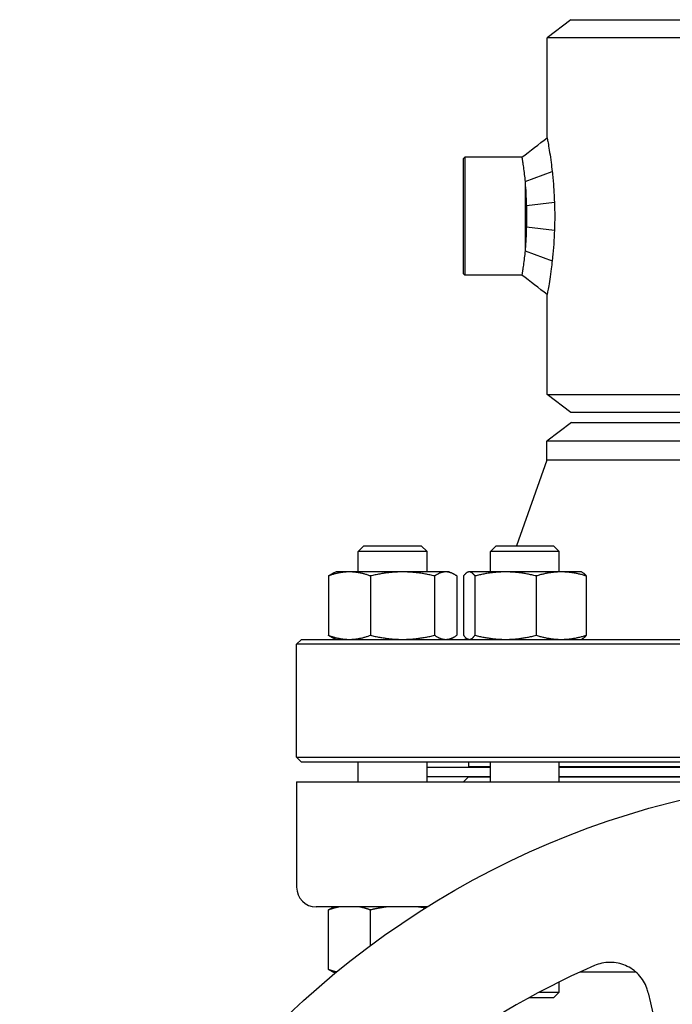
# Model space of a CAD drawing. Header units: inches. Extents: x 18 to 846, y -44 to 561.
# Tile 578 of 642: x 424.15 to 432.46, y 435.9 to 448.43. Entities that reach past the tile are written whole.
import ezdxf

# ---------------------------------------------------------------- set-up
doc = ezdxf.new("R2010")
doc.units = ezdxf.units.IN
doc.header["$LTSCALE"] = 24
doc.header["$MEASUREMENT"] = 0
doc.layers.add('Visible (ANSI)', color=7, linetype='Continuous', lineweight=30)

msp = doc.modelspace()

# ---------------------------------------------------------------- linework, layer by layer
at = {"layer": 'Visible (ANSI)'}
for p, q in [((431.16793, 448.4263), (430.86593, 448.19457)), ((431.16793, 448.4263), (439.18893, 448.4263)), ((439.49093, 448.19457), (430.86593, 448.19457)), ((430.86593, 446.92343), (430.86593, 448.19457)), ((429.80343, 446.66068), (429.81905, 446.6763)), ((429.80343, 445.19193), (429.80343, 446.66068)), ((429.81905, 446.6763), (429.81905, 445.1763)), ((430.54468, 446.6763), (429.81905, 446.6763)), ((430.58468, 446.36613), (430.93003, 446.49355)), ((430.58468, 446.36613), (430.58468, 445.48647)), ((430.60109, 446.06264), (430.95819, 446.10398)), ((430.60109, 445.78997), (430.95819, 445.74862)), ((430.58468, 445.48647), (430.93003, 445.35906)), ((429.80343, 445.19193), (429.81905, 445.1763)), ((430.54468, 445.1763), (429.81905, 445.1763)), ((430.86593, 443.65804), (430.86593, 444.92917)), ((430.86593, 443.65804), (439.49093, 443.65804)), ((431.16793, 443.4263), (430.86593, 443.65804)), ((439.18893, 443.4263), (431.16793, 443.4263)), ((431.17593, 443.3013), (430.86343, 443.06151)), ((431.17593, 443.3013), (439.18093, 443.3013)), ((439.49343, 443.06151), (430.86343, 443.06151)), ((430.86343, 442.8213), (430.86343, 443.06151)), ((430.86343, 442.8213), (430.47619, 441.7313)), ((439.49343, 442.8213), (430.86343, 442.8213)), ((428.53533, 441.7313), (428.46241, 441.65839)), ((429.33741, 441.65839), (428.46241, 441.65839)), ((428.46241, 441.4003), (428.46241, 441.65839)), ((428.53533, 441.7313), (429.26449, 441.7313)), ((429.26449, 441.7313), (429.33741, 441.65839)), ((429.33741, 441.4003), (429.33741, 441.65839)), ((430.21765, 441.7313), (430.14473, 441.65839)), ((431.01973, 441.65839), (430.14473, 441.65839)), ((430.14473, 441.4003), (430.14473, 441.65839)), ((430.21765, 441.7313), (430.94682, 441.7313)), ((430.94682, 441.7313), (431.01973, 441.65839)), ((431.01973, 441.4003), (431.01973, 441.65839)), ((428.18091, 441.4003), (428.13512, 441.37895)), ((428.34972, 441.4003), (428.18091, 441.4003)), ((429.02567, 441.4003), (428.34972, 441.4003)), ((429.57587, 441.4003), (429.02567, 441.4003)), ((429.61891, 441.4003), (429.57587, 441.4003)), ((429.61891, 441.4003), (429.6647, 441.37895)), ((429.86323, 441.4003), (429.85198, 441.39505)), ((429.87432, 441.4003), (429.86323, 441.4003)), ((430.33719, 441.4003), (429.87432, 441.4003)), ((431.04511, 441.4003), (430.33719, 441.4003)), ((431.30123, 441.4003), (431.04511, 441.4003)), ((431.30123, 441.4003), (431.31249, 441.39505)), ((428.08248, 441.34844), (428.08248, 440.59317)), ((428.61696, 441.34844), (428.61696, 440.59317)), ((429.43439, 441.34844), (429.43439, 440.59317)), ((429.71734, 441.34844), (429.71734, 440.59317)), ((429.80171, 441.34844), (429.80171, 440.59317)), ((429.94693, 441.34844), (429.94693, 440.59317)), ((430.72745, 441.34844), (430.72745, 440.59317)), ((431.36276, 441.34844), (431.36276, 440.59317)), ((427.74093, 440.5413), (427.67843, 440.4788)), ((427.74093, 440.5413), (442.61593, 440.5413)), ((428.18091, 440.5413), (428.13512, 440.56265)), ((429.61891, 440.5413), (429.6647, 440.56265)), ((429.86323, 440.5413), (429.85198, 440.54655)), ((431.30123, 440.5413), (431.31249, 440.54655)), ((427.67843, 439.0438), (427.67843, 440.4788)), ((442.67843, 440.4788), (427.67843, 440.4788)), ((427.67843, 439.0438), (442.67843, 439.0438)), ((427.74093, 438.9813), (427.67843, 439.0438)), ((442.61593, 438.9813), (427.74093, 438.9813)), ((428.46241, 438.7283), (428.46241, 438.9813)), ((429.33741, 438.7283), (429.33741, 438.9813)), ((429.86843, 438.9213), (429.86843, 438.9813)), ((430.14473, 438.7283), (430.14473, 438.9813)), ((431.01973, 438.7283), (431.01973, 438.9813)), ((429.33741, 438.9163), (430.14473, 438.9163)), ((430.14473, 438.9213), (429.86843, 438.9213)), ((429.98843, 438.9213), (429.98843, 438.9163)), ((433.05861, 438.9213), (431.01973, 438.9213)), ((431.01973, 438.9163), (433.05861, 438.9163)), ((429.33741, 438.7963), (430.14473, 438.7963)), ((429.86343, 438.7913), (429.80043, 438.7283)), ((429.86343, 438.7913), (430.14473, 438.7913)), ((429.98843, 438.7963), (429.98843, 438.7913)), ((431.01973, 438.7963), (433.05861, 438.7963)), ((431.01973, 438.7913), (433.05861, 438.7913)), ((427.67843, 438.7283), (433.8323, 438.7283)), ((427.67843, 438.7283), (427.67843, 437.3873)), ((429.33933, 437.1373), (427.92843, 437.1373)), ((428.15303, 437.1373), (428.13512, 437.12895)), ((428.08248, 436.34317), (428.08248, 437.09844)), ((428.61696, 436.64533), (428.61696, 437.09844)), ((428.17023, 436.29628), (428.13512, 436.31265)), ((431.2855, 436.3103), (431.9924, 436.3103)), ((431.01973, 436.05422), (431.01973, 436.18383)), ((430.94682, 435.9813), (430.63367, 435.9813)), ((430.7677, 436.05422), (431.01973, 436.05422)), ((430.94682, 435.9813), (431.01973, 436.05422))]:
    msp.add_line(p, q, dxfattribs=at)
msp.add_circle((435.17843, 427.7873), 11.0235, dxfattribs=at)
for centre, radius, start, end in [((429.78869, 440.9163), 0.375, 270, 279.684596), ((427.92843, 437.3873), 0.25, 180, 270), ((435.17843, 427.7873), 9.36997, 113.331348, 174.668652)]:
    msp.add_arc(centre, radius, start, end, dxfattribs=at)
for points in [[(430.54468, 446.6763), (430.65178, 446.75866), (430.75884, 446.84107), (430.86593, 446.92343)], [(430.86593, 444.92917), (430.75884, 445.01154), (430.65178, 445.09394), (430.54468, 445.1763)]]:
    msp.add_open_spline(points, degree=3, dxfattribs=at)
for points, knots in [([(430.86593, 446.92343), (430.86593, 446.92343), (430.86724, 446.91653), (430.87246, 446.88818), (430.87636, 446.86674), (430.886, 446.81101), (430.89172, 446.77667), (430.90381, 446.69855), (430.91015, 446.65477), (430.9208, 446.57343), (430.92552, 446.53475), (430.93003, 446.49355)], [3.64625854, 3.64625854, 3.64625854, 3.64625854, 4.10750671, 4.10750671, 4.56875488, 4.56875488, 5.03000306, 5.03000306, 5.49125123, 5.49125123, 5.8479589, 5.8479589, 5.8479589, 5.8479589]), ([(430.54468, 446.6763), (430.54468, 446.6763), (430.54542, 446.67178), (430.54845, 446.65276), (430.55073, 446.63826), (430.55646, 446.59997), (430.55992, 446.57614), (430.56734, 446.52109), (430.5713, 446.48988), (430.57829, 446.42922), (430.58154, 446.39888), (430.58468, 446.36613)], [8.62738484, 8.62738484, 8.62738484, 8.62738484, 8.98685495, 8.98685495, 9.34632505, 9.34632505, 9.70579515, 9.70579515, 10.06526526, 10.06526526, 10.36166118, 10.36166118, 10.36166118, 10.36166118]), ([(430.93003, 446.49355), (430.93122, 446.48273), (430.93239, 446.47174), (430.93908, 446.40695), (430.94417, 446.34956), (430.95257, 446.23085), (430.95587, 446.16946), (430.95809, 446.10673), (430.95814, 446.10536), (430.95819, 446.10398)], [5.8479589, 5.8479589, 5.8479589, 5.8479589, 5.94156769, 5.94156769, 6.39188416, 6.39188416, 6.84220062, 6.84220062, 6.85226105, 6.85226105, 6.85226105, 6.85226105]), ([(430.58468, 446.36613), (430.58502, 446.36204), (430.58535, 446.35791), (430.5891, 446.31107), (430.59225, 446.26528), (430.59744, 446.17042), (430.59949, 446.12129), (430.60093, 446.06896), (430.60101, 446.0658), (430.60109, 446.06264)], [4.716153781, 4.716153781, 4.716153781, 4.716153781, 4.751325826, 4.751325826, 5.112791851, 5.112791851, 5.474257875, 5.474257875, 5.497479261, 5.497479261, 5.497479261, 5.497479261]), ([(430.60109, 446.06264), (430.60227, 446.01663), (430.60284, 445.97069), (430.60284, 445.88195), (430.60227, 445.836), (430.60109, 445.78997)], [5.497479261, 5.497479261, 5.497479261, 5.497479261, 5.8357239, 5.8357239, 6.173679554, 6.173679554, 6.173679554, 6.173679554]), ([(430.95819, 446.10398), (430.95823, 446.10289), (430.95828, 446.10179), (430.96074, 446.04218), (430.96193, 445.9833), (430.96193, 445.9263), (430.96193, 445.86931), (430.96074, 445.81043), (430.95828, 445.75082), (430.95823, 445.74972), (430.95819, 445.74862)], [-0.442439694, -0.442439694, -0.442439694, -0.442439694, -0.434289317, -0.434289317, 0, 0, 0, 0.434289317, 0.434289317, 0.442439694, 0.442439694, 0.442439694, 0.442439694]), ([(430.60109, 445.78997), (430.60103, 445.78775), (430.60098, 445.78553), (430.59962, 445.73506), (430.59765, 445.68679), (430.59263, 445.59348), (430.58958, 445.54838), (430.58575, 445.49957), (430.58521, 445.49298), (430.58468, 445.48647)], [6.173679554, 6.173679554, 6.173679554, 6.173679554, 6.189953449, 6.189953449, 6.544182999, 6.544182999, 6.898412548, 6.898412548, 6.954395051, 6.954395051, 6.954395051, 6.954395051]), ([(430.95819, 445.74862), (430.95612, 445.68894), (430.95298, 445.62917), (430.94498, 445.51321), (430.94011, 445.45696), (430.93323, 445.38887), (430.93164, 445.3738), (430.93003, 445.35906)], [-6.85385588, -6.85385588, -6.85385588, -6.85385588, -6.41667942, -6.41667942, -5.97821514, -5.97821514, -5.85033552, -5.85033552, -5.85033552, -5.85033552]), ([(430.58468, 445.48647), (430.58154, 445.45373), (430.57829, 445.42339), (430.5713, 445.36272), (430.56734, 445.33151), (430.55992, 445.27647), (430.55646, 445.25264), (430.55073, 445.21434), (430.54845, 445.19985), (430.54542, 445.18082), (430.54468, 445.1763), (430.54468, 445.1763)], [1.14151861, 1.14151861, 1.14151861, 1.14151861, 1.43791453, 1.43791453, 1.79738463, 1.79738463, 2.15685474, 2.15685474, 2.51632484, 2.51632484, 2.87579495, 2.87579495, 2.87579495, 2.87579495]), ([(430.93003, 445.35906), (430.92611, 445.32327), (430.92205, 445.28944), (430.91188, 445.21022), (430.90535, 445.16453), (430.89286, 445.08292), (430.88691, 445.04701), (430.87687, 444.98867), (430.87278, 444.96619), (430.86731, 444.93644), (430.86593, 444.92917), (430.86593, 444.92917)], [-5.85033552, -5.85033552, -5.85033552, -5.85033552, -5.53975087, -5.53975087, -5.06637779, -5.06637779, -4.5930047, -4.5930047, -4.11963162, -4.11963162, -3.64625854, -3.64625854, -3.64625854, -3.64625854]), ([(432.15268, 436.04445), (432.14789, 436.0649), (432.142, 436.0848), (432.13504, 436.10381), (432.11266, 436.16498), (432.07616, 436.22543), (431.98133, 436.32569), (431.92299, 436.3655), (431.80331, 436.417), (431.73431, 436.432), (431.5963, 436.43195), (431.5273, 436.4169), (431.46747, 436.39109)], [-0.15432833, -0.15432833, -0.15432833, -0.15432833, 0, 0, 0, 0.49667824, 0.49667824, 0.99335647, 0.99335647, 1.48984062, 1.48984062, 1.98632476, 1.98632476, 1.98632476, 1.98632476])]:
    msp.add_open_spline(points, degree=3, knots=knots, dxfattribs=at)
for points, weights in [([(428.34972, 441.4003), (428.22569, 441.4003), (428.08248, 441.34844)], [1, 1.0379548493, 1]), ([(428.08248, 441.34844), (428.10988, 441.36718), (428.13512, 441.37895)], [1, 1.01339325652, 1.01733426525]), ([(428.61696, 441.34844), (428.47375, 441.4003), (428.34972, 441.4003)], [1, 1.0379548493, 1]), ([(429.02567, 441.4003), (428.83599, 441.4003), (428.61696, 441.34844)], [1, 1.0379548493, 1]), ([(429.43439, 441.34844), (429.21536, 441.4003), (429.02567, 441.4003)], [1, 1.0379548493, 1]), ([(429.57587, 441.4003), (429.51021, 441.4003), (429.43439, 441.34844)], [1, 1.0379548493, 1]), ([(429.71734, 441.34844), (429.64152, 441.4003), (429.57587, 441.4003)], [1, 1.0379548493, 1]), ([(429.87432, 441.4003), (429.84062, 441.4003), (429.80171, 441.34844)], [1, 1.0379548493, 1]), ([(429.94693, 441.34844), (429.90802, 441.4003), (429.87432, 441.4003)], [1, 1.0379548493, 1]), ([(430.33719, 441.4003), (430.15607, 441.4003), (429.94693, 441.34844)], [1, 1.0379548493, 1]), ([(430.72745, 441.34844), (430.51831, 441.4003), (430.33719, 441.4003)], [1, 1.0379548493, 1]), ([(431.04511, 441.4003), (430.89768, 441.4003), (430.72745, 441.34844)], [1, 1.0379548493, 1]), ([(431.36276, 441.34844), (431.19253, 441.4003), (431.04511, 441.4003)], [1, 1.0379548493, 1]), ([(431.31249, 441.39505), (431.33602, 441.38408), (431.36276, 441.34844)], [1.01653872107, 1.02578038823, 1]), ([(428.13512, 440.56265), (428.10988, 440.57442), (428.08248, 440.59317)], [1.01733426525, 1.01339325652, 1]), ([(428.08248, 440.59317), (428.22569, 440.5413), (428.34972, 440.5413)], [1, 1.0379548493, 1]), ([(428.34972, 440.5413), (428.47375, 440.5413), (428.61696, 440.59317)], [1, 1.0379548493, 1]), ([(428.61696, 440.59317), (428.83599, 440.5413), (429.02567, 440.5413)], [1, 1.0379548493, 1]), ([(429.02567, 440.5413), (429.21536, 440.5413), (429.43439, 440.59317)], [1, 1.0379548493, 1]), ([(429.43439, 440.59317), (429.51021, 440.5413), (429.57587, 440.5413)], [1, 1.0379548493, 1]), ([(429.57587, 440.5413), (429.64152, 440.5413), (429.71734, 440.59317)], [1, 1.0379548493, 1]), ([(429.80171, 440.59317), (429.84062, 440.5413), (429.87432, 440.5413)], [1, 1.0379548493, 1]), ([(429.87432, 440.5413), (429.90802, 440.5413), (429.94693, 440.59317)], [1, 1.0379548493, 1]), ([(429.94693, 440.59317), (430.15607, 440.5413), (430.33719, 440.5413)], [1, 1.0379548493, 1]), ([(430.33719, 440.5413), (430.51831, 440.5413), (430.72745, 440.59317)], [1, 1.0379548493, 1]), ([(430.72745, 440.59317), (430.89768, 440.5413), (431.04511, 440.5413)], [1, 1.0379548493, 1]), ([(431.04511, 440.5413), (431.19253, 440.5413), (431.36276, 440.59317)], [1, 1.0379548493, 1]), ([(431.36276, 440.59317), (431.33602, 440.55752), (431.31249, 440.54655)], [1, 1.02578038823, 1.01653872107]), ([(428.21958, 437.1373), (428.15465, 437.12457), (428.08248, 437.09844)], [1.01897523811, 1.01877372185, 1]), ([(428.08248, 437.09844), (428.10988, 437.11718), (428.13512, 437.12895)], [1, 1.01339325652, 1.01733426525]), ([(428.61696, 437.09844), (428.54479, 437.12457), (428.47986, 437.1373)], [1, 1.01877372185, 1.01897523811]), ([(428.82664, 437.1373), (428.72734, 437.12457), (428.61696, 437.09844)], [1.01897523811, 1.01877372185, 1]), ([(429.31663, 437.12309), (429.26975, 437.13153), (429.22471, 437.1373)], [1.01497041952, 1.01888382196, 1.01897523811]), ([(428.13512, 436.31265), (428.10988, 436.32442), (428.08248, 436.34317)], [1.01733426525, 1.01339325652, 1]), ([(428.08248, 436.34317), (428.13766, 436.32318), (428.18828, 436.31111)], [1, 1.01429119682, 1.01782022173]), ([(432.15268, 436.04445), (433.39137, 430.67908), (433.69584, 429.36028)], [1.05826131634, 2.36623373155, 3.21640230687])]:
    msp.add_rational_spline(points, weights, degree=2, dxfattribs=at)

doc.saveas('drawing.dxf')
